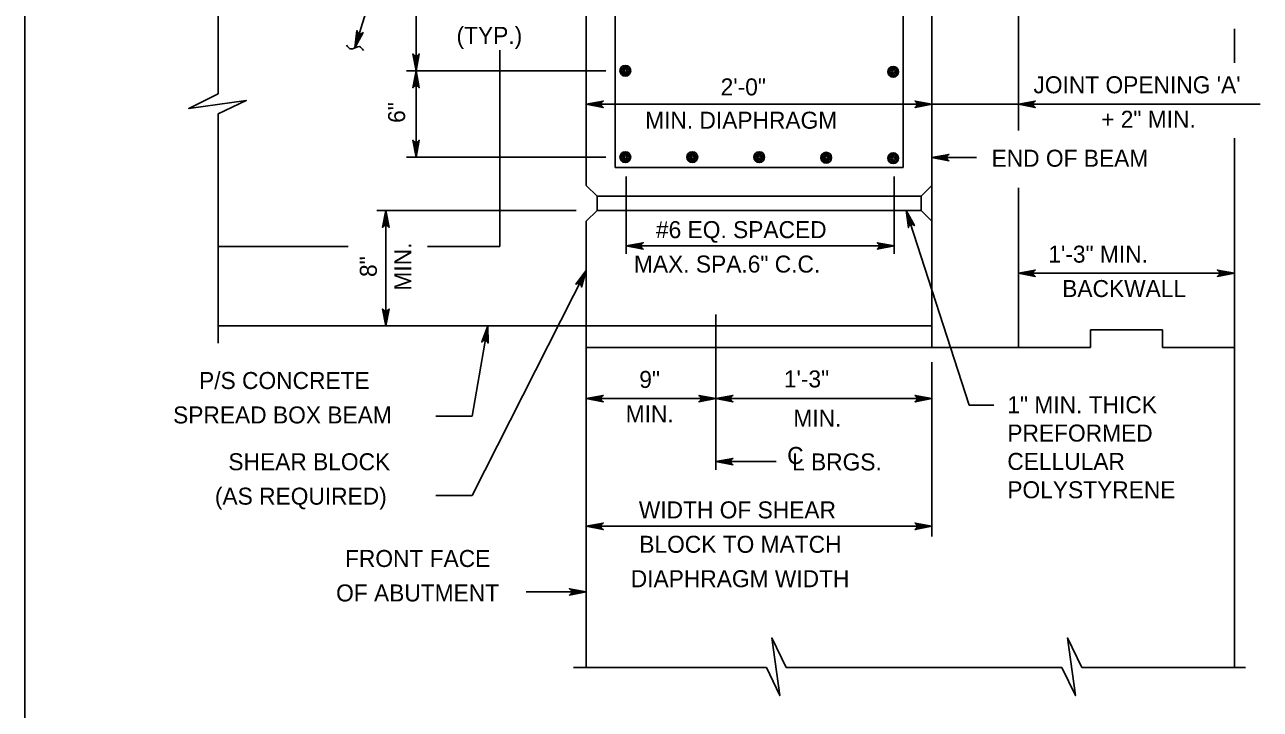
# Model space of a CAD drawing. Extents: x 638653 to 642302, y 298557 to 300414.
# Drawn here: x 639863.2 to 640081.1, y 299418.2 to 299539 of the extents above; entities that cross this region are included whole.
import ezdxf

# ---------------------------------------------------------------- set-up
doc = ezdxf.new("R2010")
doc.units = 0
doc.layers.add('1', color=7, linetype='Continuous')

msp = doc.modelspace()

# ---------------------------------------------------------------- linework, layer by layer
at = {"layer": '1'}
for p, q in [((639863.16, 299165.52), (639863.16, 299729.52)), ((639962.21, 299510.6), (639962.21, 299614.11)), ((640023.17, 299510.6), (640023.17, 299614.11)), ((640038.41, 299520.32), (640038.41, 299614.11)), ((639932.18, 299607.42), (639932.18, 299530.84)), ((639897.28, 299560.8), (639897.28, 299526.74)), ((639967.29, 299513.78), (639967.29, 299543.62)), ((640018.09, 299513.78), (640018.09, 299543.62)), ((639923.33, 299541.11), (639921.41, 299534.9)), ((640076.51, 299532.25), (640076.51, 299538.22)), ((639946.97, 299499.81), (639946.97, 299534.44)), ((639930.52, 299530.84), (639965.66, 299530.84)), ((639932.18, 299530.84), (639932.18, 299515.6)), ((639897.28, 299523.22), (639897.28, 299482.81)), ((639962.21, 299524.92), (640081.08, 299524.92)), ((640076.51, 299425.6), (640076.51, 299518.92)), ((639930.52, 299515.6), (639965.66, 299515.6)), ((640023.17, 299515.53), (640031, 299515.53)), ((639967.29, 299513.78), (640018.09, 299513.78)), ((639962.21, 299510.6), (639964.11, 299508.7)), ((639969.26, 299498.54), (639969.26, 299512.2)), ((640016.5, 299498.54), (640016.5, 299512.2)), ((640021.26, 299508.7), (640023.17, 299510.6)), ((640023.17, 299482.03), (640023.17, 299510.6)), ((640038.41, 299482.03), (640038.41, 299510.19)), ((639964.11, 299508.7), (640021.26, 299508.7)), ((639925.26, 299506.18), (639960.42, 299506.18)), ((639926.85, 299485.84), (639926.85, 299506.18)), ((639962.21, 299504.28), (639964.11, 299506.18)), ((639964.11, 299506.18), (640021.26, 299506.18)), ((640029.72, 299471.83), (640018.62, 299506.18)), ((640021.26, 299506.18), (640023.17, 299504.28)), ((639962.21, 299425.6), (639962.21, 299504.28)), ((639897.28, 299499.81), (639920.21, 299499.81)), ((639934.2, 299499.81), (639946.97, 299499.81)), ((639969.26, 299499.94), (640016.5, 299499.94)), ((639942.08, 299455.9), (639962.21, 299495.59)), ((640038.41, 299495.12), (640076.51, 299495.12)), ((639985.07, 299460.42), (639985.07, 299487.84)), ((639897.28, 299485.84), (639962.21, 299485.84)), ((639942.08, 299469.9), (639944.85, 299485.84)), ((639962.21, 299485.84), (640023.17, 299485.84)), ((640051.11, 299482.03), (640051.11, 299485.15)), ((640063.8, 299485.15), (640051.11, 299485.15)), ((640063.8, 299482.03), (640063.8, 299485.15)), ((639962.21, 299482.03), (640038.41, 299482.03)), ((640038.41, 299482.03), (640051.11, 299482.03)), ((640063.8, 299482.03), (640076.51, 299482.03)), ((640023.17, 299448.66), (640023.17, 299479.42)), ((639962.21, 299473), (639985.07, 299473)), ((639985.07, 299473), (640023.17, 299473)), ((640029.72, 299471.83), (640034.09, 299471.83)), ((639935.68, 299469.9), (639942.08, 299469.9)), ((639985.07, 299461.9), (639995.7, 299461.9)), ((639935.68, 299455.9), (639942.08, 299455.9)), ((639962.21, 299450.48), (640023.17, 299450.48)), ((639951.58, 299438.9), (639962.21, 299438.9)), ((639993.96, 299425.6), (639959.92, 299425.6)), ((640046.1, 299425.6), (639997.48, 299425.6)), ((640078.44, 299425.6), (640049.62, 299425.6))]:
    msp.add_line(p, q, dxfattribs=at)
for points in [[(639921.41, 299534.9), (639921.76, 299537.91), (639921.84, 299537.65), (639922, 299537.47), (639922.18, 299537.38), (639922.38, 299537.36), (639922.61, 299537.41), (639922.83, 299537.58), (639921.41, 299534.9), (639922.61, 299537.41), (639922.38, 299537.36), (639921.41, 299534.9), (639922.18, 299537.38), (639922, 299537.47), (639921.41, 299534.9), (639921.84, 299537.65)], [(639932.18, 299530.84), (639931.62, 299533.82), (639931.7, 299533.7), (639931.78, 299533.59), (639931.88, 299533.53), (639931.98, 299533.47), (639932.08, 299533.45), (639932.18, 299533.44), (639932.28, 299533.45), (639932.38, 299533.47), (639932.48, 299533.53), (639932.58, 299533.59), (639932.66, 299533.7), (639932.74, 299533.82), (639932.18, 299530.84), (639932.66, 299533.7), (639932.58, 299533.59), (639932.18, 299530.84), (639932.48, 299533.53), (639932.38, 299533.47), (639932.18, 299530.84), (639932.28, 299533.45), (639932.18, 299533.44), (639932.18, 299530.84), (639932.08, 299533.45), (639931.98, 299533.47), (639932.18, 299530.84), (639931.88, 299533.53), (639931.78, 299533.59), (639932.18, 299530.84), (639931.7, 299533.7)], [(639932.18, 299530.84), (639932.74, 299527.85), (639932.66, 299527.97), (639932.58, 299528.08), (639932.48, 299528.14), (639932.38, 299528.2), (639932.28, 299528.22), (639932.18, 299528.24), (639932.08, 299528.22), (639931.98, 299528.2), (639931.88, 299528.14), (639931.78, 299528.08), (639931.7, 299527.97), (639931.62, 299527.85), (639932.18, 299530.84), (639931.7, 299527.97), (639931.78, 299528.08), (639932.18, 299530.84), (639931.88, 299528.14), (639931.98, 299528.2), (639932.18, 299530.84), (639932.08, 299528.22), (639932.18, 299528.24), (639932.18, 299530.84), (639932.28, 299528.22), (639932.38, 299528.2), (639932.18, 299530.84), (639932.48, 299528.14), (639932.58, 299528.08), (639932.18, 299530.84), (639932.66, 299527.97)], [(639897.28, 299526.74), (639892.09, 299524.2), (639902.24, 299525.58), (639897.28, 299523.22)], [(639962.21, 299524.92), (639965.19, 299525.48), (639965.08, 299525.4), (639964.96, 299525.32), (639964.9, 299525.22), (639964.84, 299525.12), (639964.82, 299525.02), (639964.81, 299524.92), (639964.82, 299524.82), (639964.84, 299524.72), (639964.9, 299524.62), (639964.96, 299524.52), (639965.08, 299524.44), (639965.19, 299524.37), (639962.21, 299524.92), (639965.08, 299524.44), (639964.96, 299524.52), (639962.21, 299524.92), (639964.9, 299524.62), (639964.84, 299524.72), (639962.21, 299524.92), (639964.82, 299524.82), (639964.81, 299524.92), (639962.21, 299524.92), (639964.82, 299525.02), (639964.84, 299525.12), (639962.21, 299524.92), (639964.9, 299525.22), (639964.96, 299525.32), (639962.21, 299524.92), (639965.08, 299525.4)], [(640023.17, 299524.92), (640020.18, 299524.37), (640020.3, 299524.44), (640020.41, 299524.52), (640020.47, 299524.62), (640020.53, 299524.72), (640020.55, 299524.82), (640020.57, 299524.92), (640020.55, 299525.02), (640020.53, 299525.12), (640020.47, 299525.22), (640020.41, 299525.32), (640020.3, 299525.4), (640020.18, 299525.48), (640023.17, 299524.92), (640020.3, 299525.4), (640020.41, 299525.32), (640023.17, 299524.92), (640020.47, 299525.22), (640020.53, 299525.12), (640023.17, 299524.92), (640020.55, 299525.02), (640020.57, 299524.92), (640023.17, 299524.92), (640020.55, 299524.82), (640020.53, 299524.72), (640023.17, 299524.92), (640020.47, 299524.62), (640020.41, 299524.52), (640023.17, 299524.92), (640020.3, 299524.44)], [(640038.41, 299524.92), (640041.39, 299525.48), (640041.28, 299525.4), (640041.16, 299525.32), (640041.1, 299525.22), (640041.04, 299525.12), (640041.02, 299525.02), (640041.01, 299524.92), (640041.02, 299524.82), (640041.04, 299524.72), (640041.1, 299524.62), (640041.16, 299524.52), (640041.28, 299524.44), (640041.39, 299524.37), (640038.41, 299524.92), (640041.28, 299524.44), (640041.16, 299524.52), (640038.41, 299524.92), (640041.1, 299524.62), (640041.04, 299524.72), (640038.41, 299524.92), (640041.02, 299524.82), (640041.01, 299524.92), (640038.41, 299524.92), (640041.02, 299525.02), (640041.04, 299525.12), (640038.41, 299524.92), (640041.1, 299525.22), (640041.16, 299525.32), (640038.41, 299524.92), (640041.28, 299525.4)], [(639932.18, 299515.6), (639931.62, 299518.58), (639931.7, 299518.46), (639931.78, 299518.35), (639931.88, 299518.29), (639931.98, 299518.23), (639932.08, 299518.21), (639932.18, 299518.2), (639932.28, 299518.21), (639932.38, 299518.23), (639932.48, 299518.29), (639932.58, 299518.35), (639932.66, 299518.46), (639932.74, 299518.58), (639932.18, 299515.6), (639932.66, 299518.46), (639932.58, 299518.35), (639932.18, 299515.6), (639932.48, 299518.29), (639932.38, 299518.23), (639932.18, 299515.6), (639932.28, 299518.21), (639932.18, 299518.2), (639932.18, 299515.6), (639932.08, 299518.21), (639931.98, 299518.23), (639932.18, 299515.6), (639931.88, 299518.29), (639931.78, 299518.35), (639932.18, 299515.6), (639931.7, 299518.46)], [(640023.17, 299515.53), (640026.15, 299516.08), (640026.04, 299516), (640025.92, 299515.93), (640025.86, 299515.83), (640025.8, 299515.73), (640025.78, 299515.63), (640025.77, 299515.53), (640025.78, 299515.43), (640025.8, 299515.33), (640025.86, 299515.23), (640025.92, 299515.13), (640026.04, 299515.05), (640026.15, 299514.97), (640023.17, 299515.53), (640026.04, 299515.05), (640025.92, 299515.13), (640023.17, 299515.53), (640025.86, 299515.23), (640025.8, 299515.33), (640023.17, 299515.53), (640025.78, 299515.43), (640025.77, 299515.53), (640023.17, 299515.53), (640025.78, 299515.63), (640025.8, 299515.73), (640023.17, 299515.53), (640025.86, 299515.83), (640025.92, 299515.93), (640023.17, 299515.53), (640026.04, 299516)], [(639926.85, 299506.18), (639927.41, 299503.2), (639927.33, 299503.32), (639927.25, 299503.43), (639927.15, 299503.49), (639927.05, 299503.55), (639926.95, 299503.57), (639926.85, 299503.58), (639926.75, 299503.57), (639926.65, 299503.55), (639926.55, 299503.49), (639926.45, 299503.43), (639926.37, 299503.32), (639926.29, 299503.2), (639926.85, 299506.18), (639926.37, 299503.32), (639926.45, 299503.43), (639926.85, 299506.18), (639926.55, 299503.49), (639926.65, 299503.55), (639926.85, 299506.18), (639926.75, 299503.57), (639926.85, 299503.58), (639926.85, 299506.18), (639926.95, 299503.57), (639927.05, 299503.55), (639926.85, 299506.18), (639927.15, 299503.49), (639927.25, 299503.43), (639926.85, 299506.18), (639927.33, 299503.32)], [(640018.62, 299506.18), (640020.08, 299503.52), (640019.97, 299503.61), (640019.86, 299503.69), (640019.74, 299503.72), (640019.63, 299503.74), (640019.53, 299503.73), (640019.43, 299503.71), (640019.34, 299503.67), (640019.25, 299503.62), (640019.17, 299503.53), (640019.1, 299503.44), (640019.06, 299503.31), (640019.02, 299503.18), (640018.62, 299506.18), (640019.06, 299503.31), (640019.1, 299503.44), (640018.62, 299506.18), (640019.17, 299503.53), (640019.25, 299503.62), (640018.62, 299506.18), (640019.34, 299503.67), (640019.43, 299503.71), (640018.62, 299506.18), (640019.53, 299503.73), (640019.63, 299503.74), (640018.62, 299506.18), (640019.74, 299503.72), (640019.86, 299503.69), (640018.62, 299506.18), (640019.97, 299503.61)], [(639969.26, 299499.94), (639972.24, 299500.5), (639972.12, 299500.42), (639972.01, 299500.34), (639971.95, 299500.24), (639971.89, 299500.14), (639971.87, 299500.04), (639971.86, 299499.94), (639971.87, 299499.84), (639971.89, 299499.74), (639971.95, 299499.64), (639972.01, 299499.54), (639972.12, 299499.46), (639972.24, 299499.38), (639969.26, 299499.94), (639972.12, 299499.46), (639972.01, 299499.54), (639969.26, 299499.94), (639971.95, 299499.64), (639971.89, 299499.74), (639969.26, 299499.94), (639971.87, 299499.84), (639971.86, 299499.94), (639969.26, 299499.94), (639971.87, 299500.04), (639971.89, 299500.14), (639969.26, 299499.94), (639971.95, 299500.24), (639972.01, 299500.34), (639969.26, 299499.94), (639972.12, 299500.42)], [(640016.5, 299499.94), (640013.51, 299499.38), (640013.63, 299499.46), (640013.74, 299499.54), (640013.8, 299499.64), (640013.86, 299499.74), (640013.88, 299499.84), (640013.9, 299499.94), (640013.88, 299500.04), (640013.86, 299500.14), (640013.8, 299500.24), (640013.74, 299500.34), (640013.63, 299500.42), (640013.51, 299500.5), (640016.5, 299499.94), (640013.63, 299500.42), (640013.74, 299500.34), (640016.5, 299499.94), (640013.8, 299500.24), (640013.86, 299500.14), (640016.5, 299499.94), (640013.88, 299500.04), (640013.9, 299499.94), (640016.5, 299499.94), (640013.88, 299499.84), (640013.86, 299499.74), (640016.5, 299499.94), (640013.8, 299499.64), (640013.74, 299499.54), (640016.5, 299499.94), (640013.63, 299499.46)], [(639962.21, 299495.59), (639961.36, 299492.68), (639961.34, 299492.82), (639961.32, 299492.95), (639961.25, 299493.05), (639961.19, 299493.15), (639961.11, 299493.21), (639961.03, 299493.27), (639960.93, 299493.3), (639960.84, 299493.33), (639960.72, 299493.32), (639960.6, 299493.32), (639960.48, 299493.25), (639960.36, 299493.18), (639962.21, 299495.59), (639960.48, 299493.25), (639960.6, 299493.32), (639962.21, 299495.59), (639960.72, 299493.32), (639960.84, 299493.33), (639962.21, 299495.59), (639960.93, 299493.3), (639961.03, 299493.27), (639962.21, 299495.59), (639961.11, 299493.21), (639961.19, 299493.15), (639962.21, 299495.59), (639961.25, 299493.05), (639961.32, 299492.95), (639962.21, 299495.59), (639961.34, 299492.82)], [(640038.41, 299495.12), (640041.39, 299495.68), (640041.28, 299495.6), (640041.16, 299495.52), (640041.1, 299495.42), (640041.04, 299495.32), (640041.02, 299495.22), (640041.01, 299495.12), (640041.02, 299495.02), (640041.04, 299494.92), (640041.1, 299494.82), (640041.16, 299494.72), (640041.28, 299494.64), (640041.39, 299494.56), (640038.41, 299495.12), (640041.28, 299494.64), (640041.16, 299494.72), (640038.41, 299495.12), (640041.1, 299494.82), (640041.04, 299494.92), (640038.41, 299495.12), (640041.02, 299495.02), (640041.01, 299495.12), (640038.41, 299495.12), (640041.02, 299495.22), (640041.04, 299495.32), (640038.41, 299495.12), (640041.1, 299495.42), (640041.16, 299495.52), (640038.41, 299495.12), (640041.28, 299495.6)], [(640076.51, 299495.12), (640073.52, 299494.56), (640073.64, 299494.64), (640073.75, 299494.72), (640073.81, 299494.82), (640073.87, 299494.92), (640073.89, 299495.02), (640073.91, 299495.12), (640073.89, 299495.22), (640073.87, 299495.32), (640073.81, 299495.42), (640073.75, 299495.52), (640073.64, 299495.6), (640073.52, 299495.68), (640076.51, 299495.12), (640073.64, 299495.6), (640073.75, 299495.52), (640076.51, 299495.12), (640073.81, 299495.42), (640073.87, 299495.32), (640076.51, 299495.12), (640073.89, 299495.22), (640073.91, 299495.12), (640076.51, 299495.12), (640073.89, 299495.02), (640073.87, 299494.92), (640076.51, 299495.12), (640073.81, 299494.82), (640073.75, 299494.72), (640076.51, 299495.12), (640073.64, 299494.64)], [(639926.85, 299485.84), (639926.29, 299488.82), (639926.37, 299488.71), (639926.45, 299488.59), (639926.55, 299488.53), (639926.65, 299488.47), (639926.75, 299488.46), (639926.85, 299488.44), (639926.95, 299488.46), (639927.05, 299488.47), (639927.15, 299488.53), (639927.25, 299488.59), (639927.33, 299488.71), (639927.41, 299488.82), (639926.85, 299485.84), (639927.33, 299488.71), (639927.25, 299488.59), (639926.85, 299485.84), (639927.15, 299488.53), (639927.05, 299488.47), (639926.85, 299485.84), (639926.95, 299488.46), (639926.85, 299488.44), (639926.85, 299485.84), (639926.75, 299488.46), (639926.65, 299488.47), (639926.85, 299485.84), (639926.55, 299488.53), (639926.45, 299488.59), (639926.85, 299485.84), (639926.37, 299488.71)], [(639944.85, 299485.84), (639944.89, 299482.8), (639944.83, 299482.93), (639944.77, 299483.06), (639944.68, 299483.13), (639944.59, 299483.21), (639944.5, 299483.24), (639944.4, 299483.28), (639944.3, 299483.28), (639944.2, 299483.28), (639944.09, 299483.24), (639943.98, 299483.19), (639943.88, 299483.09), (639943.78, 299483), (639944.85, 299485.84), (639943.88, 299483.09), (639943.98, 299483.19), (639944.85, 299485.84), (639944.09, 299483.24), (639944.2, 299483.28), (639944.85, 299485.84), (639944.3, 299483.28), (639944.4, 299483.28), (639944.85, 299485.84), (639944.5, 299483.24), (639944.59, 299483.21), (639944.85, 299485.84), (639944.68, 299483.13), (639944.77, 299483.06), (639944.85, 299485.84), (639944.83, 299482.93)], [(639962.21, 299473), (639965.19, 299473.56), (639965.08, 299473.48), (639964.96, 299473.4), (639964.9, 299473.3), (639964.84, 299473.2), (639964.82, 299473.1), (639964.81, 299473), (639964.82, 299472.9), (639964.84, 299472.8), (639964.9, 299472.7), (639964.96, 299472.6), (639965.08, 299472.52), (639965.19, 299472.44), (639962.21, 299473), (639965.08, 299472.52), (639964.96, 299472.6), (639962.21, 299473), (639964.9, 299472.7), (639964.84, 299472.8), (639962.21, 299473), (639964.82, 299472.9), (639964.81, 299473), (639962.21, 299473), (639964.82, 299473.1), (639964.84, 299473.2), (639962.21, 299473), (639964.9, 299473.3), (639964.96, 299473.4), (639962.21, 299473), (639965.08, 299473.48)], [(639985.07, 299473), (639982.08, 299472.44), (639982.2, 299472.52), (639982.31, 299472.6), (639982.37, 299472.7), (639982.43, 299472.8), (639982.45, 299472.9), (639982.47, 299473), (639982.45, 299473.1), (639982.43, 299473.2), (639982.37, 299473.3), (639982.31, 299473.4), (639982.2, 299473.48), (639982.08, 299473.56), (639985.07, 299473), (639982.2, 299473.48), (639982.31, 299473.4), (639985.07, 299473), (639982.37, 299473.3), (639982.43, 299473.2), (639985.07, 299473), (639982.45, 299473.1), (639982.47, 299473), (639985.07, 299473), (639982.45, 299472.9), (639982.43, 299472.8), (639985.07, 299473), (639982.37, 299472.7), (639982.31, 299472.6), (639985.07, 299473), (639982.2, 299472.52)], [(639985.07, 299473), (639988.05, 299473.56), (639987.94, 299473.48), (639987.82, 299473.4), (639987.76, 299473.3), (639987.7, 299473.2), (639987.68, 299473.1), (639987.67, 299473), (639987.68, 299472.9), (639987.7, 299472.8), (639987.76, 299472.7), (639987.82, 299472.6), (639987.94, 299472.52), (639988.05, 299472.44), (639985.07, 299473), (639987.94, 299472.52), (639987.82, 299472.6), (639985.07, 299473), (639987.76, 299472.7), (639987.7, 299472.8), (639985.07, 299473), (639987.68, 299472.9), (639987.67, 299473), (639985.07, 299473), (639987.68, 299473.1), (639987.7, 299473.2), (639985.07, 299473), (639987.76, 299473.3), (639987.82, 299473.4), (639985.07, 299473), (639987.94, 299473.48)], [(640023.17, 299473), (640020.18, 299472.44), (640020.3, 299472.52), (640020.41, 299472.6), (640020.47, 299472.7), (640020.53, 299472.8), (640020.55, 299472.9), (640020.57, 299473), (640020.55, 299473.1), (640020.53, 299473.2), (640020.47, 299473.3), (640020.41, 299473.4), (640020.3, 299473.48), (640020.18, 299473.56), (640023.17, 299473), (640020.3, 299473.48), (640020.41, 299473.4), (640023.17, 299473), (640020.47, 299473.3), (640020.53, 299473.2), (640023.17, 299473), (640020.55, 299473.1), (640020.57, 299473), (640023.17, 299473), (640020.55, 299472.9), (640020.53, 299472.8), (640023.17, 299473), (640020.47, 299472.7), (640020.41, 299472.6), (640023.17, 299473), (640020.3, 299472.52)], [(639985.07, 299461.9), (639988.05, 299462.46), (639987.94, 299462.38), (639987.82, 299462.3), (639987.76, 299462.2), (639987.7, 299462.1), (639987.68, 299462), (639987.67, 299461.9), (639987.68, 299461.8), (639987.7, 299461.7), (639987.76, 299461.6), (639987.82, 299461.5), (639987.94, 299461.42), (639988.05, 299461.34), (639985.07, 299461.9), (639987.94, 299461.42), (639987.82, 299461.5), (639985.07, 299461.9), (639987.76, 299461.6), (639987.7, 299461.7), (639985.07, 299461.9), (639987.68, 299461.8), (639987.67, 299461.9), (639985.07, 299461.9), (639987.68, 299462), (639987.7, 299462.1), (639985.07, 299461.9), (639987.76, 299462.2), (639987.82, 299462.3), (639985.07, 299461.9), (639987.94, 299462.38)], [(639962.21, 299450.48), (639965.19, 299451.04), (639965.08, 299450.96), (639964.96, 299450.88), (639964.9, 299450.78), (639964.84, 299450.68), (639964.82, 299450.58), (639964.81, 299450.48), (639964.82, 299450.38), (639964.84, 299450.28), (639964.9, 299450.18), (639964.96, 299450.08), (639965.08, 299450), (639965.19, 299449.92), (639962.21, 299450.48), (639965.08, 299450), (639964.96, 299450.08), (639962.21, 299450.48), (639964.9, 299450.18), (639964.84, 299450.28), (639962.21, 299450.48), (639964.82, 299450.38), (639964.81, 299450.48), (639962.21, 299450.48), (639964.82, 299450.58), (639964.84, 299450.68), (639962.21, 299450.48), (639964.9, 299450.78), (639964.96, 299450.88), (639962.21, 299450.48), (639965.08, 299450.96)], [(640023.17, 299450.48), (640020.18, 299449.92), (640020.3, 299450), (640020.41, 299450.08), (640020.47, 299450.18), (640020.53, 299450.28), (640020.55, 299450.38), (640020.57, 299450.48), (640020.55, 299450.58), (640020.53, 299450.68), (640020.47, 299450.78), (640020.41, 299450.88), (640020.3, 299450.96), (640020.18, 299451.04), (640023.17, 299450.48), (640020.3, 299450.96), (640020.41, 299450.88), (640023.17, 299450.48), (640020.47, 299450.78), (640020.53, 299450.68), (640023.17, 299450.48), (640020.55, 299450.58), (640020.57, 299450.48), (640023.17, 299450.48), (640020.55, 299450.38), (640020.53, 299450.28), (640023.17, 299450.48), (640020.47, 299450.18), (640020.41, 299450.08), (640023.17, 299450.48), (640020.3, 299450)], [(639962.21, 299438.9), (639959.22, 299438.35), (639959.34, 299438.43), (639959.45, 299438.5), (639959.51, 299438.6), (639959.57, 299438.7), (639959.59, 299438.8), (639959.61, 299438.9), (639959.59, 299439), (639959.57, 299439.1), (639959.51, 299439.2), (639959.45, 299439.3), (639959.34, 299439.38), (639959.22, 299439.46), (639962.21, 299438.9), (639959.34, 299439.38), (639959.45, 299439.3), (639962.21, 299438.9), (639959.51, 299439.2), (639959.57, 299439.1), (639962.21, 299438.9), (639959.59, 299439), (639959.61, 299438.9), (639962.21, 299438.9), (639959.59, 299438.8), (639959.57, 299438.7), (639962.21, 299438.9), (639959.51, 299438.6), (639959.45, 299438.5), (639962.21, 299438.9), (639959.34, 299438.43)], [(639997.48, 299425.6), (639994.94, 299430.79), (639996.32, 299420.64), (639993.96, 299425.6)], [(640049.62, 299425.6), (640047.08, 299430.79), (640048.46, 299420.64), (640046.1, 299425.6)]]:
    msp.add_lwpolyline(points, dxfattribs=at)
msp.add_lwpolyline([(639964.11, 299506.18), (640021.26, 299506.18), (640021.26, 299508.7), (639964.11, 299508.7)], close=True, dxfattribs=at)
for centre, radius in [((639969.09, 299530.84), 0.952), ((639969.09, 299530.84), 0.714), ((639969.09, 299530.84), 0.476), ((639969.09, 299530.84), 0.238), ((640016.33, 299530.65), 0.952), ((640016.33, 299530.65), 0.714), ((640016.33, 299530.65), 0.476), ((640016.33, 299530.65), 0.238), ((639969.09, 299515.6), 0.952), ((639969.09, 299515.6), 0.714), ((639969.09, 299515.6), 0.476), ((639969.09, 299515.6), 0.238), ((639980.9, 299515.6), 0.952), ((639980.9, 299515.6), 0.714), ((639980.9, 299515.6), 0.476), ((639980.9, 299515.6), 0.238), ((639992.71, 299515.6), 0.952), ((639992.71, 299515.6), 0.714), ((639992.71, 299515.6), 0.476), ((639992.71, 299515.6), 0.238), ((640004.52, 299515.5), 0.952), ((640004.52, 299515.5), 0.714), ((640004.52, 299515.5), 0.476), ((640004.52, 299515.5), 0.238), ((640016.33, 299515.41), 0.952), ((640016.33, 299515.41), 0.714), ((640016.33, 299515.41), 0.476), ((640016.33, 299515.41), 0.238)]:
    msp.add_circle(centre, radius, dxfattribs=at)
msp.add_spline([(639922.89, 299534.41), (639922.21, 299535.1), (639920.61, 299534.69), (639919.92, 299535.34)], degree=3, dxfattribs=at)

# ---------------------------------------------------------------- texts
for s, p in [('(TYP.)', (639939.32, 299535.58)), ("JOINT OPENING 'A'", (640041.07, 299526.86)), ('2\'-0"', (639985.9, 299526.49)), ('MIN. DIAPHRAGM', (639972.58, 299520.61)), ('+ 2" MIN.', (640053, 299520.78)), ('END OF BEAM', (640033.68, 299513.91)), ('#6 EQ. SPACED', (639974.49, 299501.31)), ('1\'-3" MIN.', (640043.69, 299496.99)), ('MAX. SPA.6" C.C.', (639970.61, 299495.24)), ('BACKWALL', (640046.14, 299490.92)), ('P/S CONCRETE', (639893.91, 299474.7)), ('9"', (639971.55, 299474.89)), ('1\'-3"', (639997.05, 299474.98)), ('1" MIN. THICK', (640036.46, 299470.43)), ('SPREAD BOX BEAM', (639889.33, 299468.63)), ('MIN.', (639969.15, 299468.82)), ('MIN.', (639998.73, 299468.04)), ('PREFORMED', (640036.46, 299465.43)), ('C', (639997.64, 299461.48)), ('SHEAR BLOCK', (639899.08, 299460.37)), ('L BRGS.', (639998.49, 299460.34)), ('CELLULAR', (640036.46, 299460.43)), ('POLYSTYRENE', (640036.46, 299455.43)), ('(AS REQUIRED)', (639896.7, 299454.3)), ('WIDTH OF SHEAR', (639971.47, 299451.88)), ('BLOCK TO MATCH', (639971.55, 299445.81)), ('FRONT FACE', (639919.65, 299443.31)), ('DIAPHRAGM WIDTH', (639970.05, 299439.74)), ('OF ABUTMENT', (639918.08, 299437.23))]:
    msp.add_text(s, height=3, dxfattribs=at).set_placement(p)
for s, p in [('6"', (639930.25, 299521.64)), ('MIN.', (639931.33, 299492.06)), ('8"', (639925.26, 299494.46))]:
    msp.add_text(s, height=3, rotation=90, dxfattribs=at).set_placement(p)

doc.saveas('drawing.dxf')
